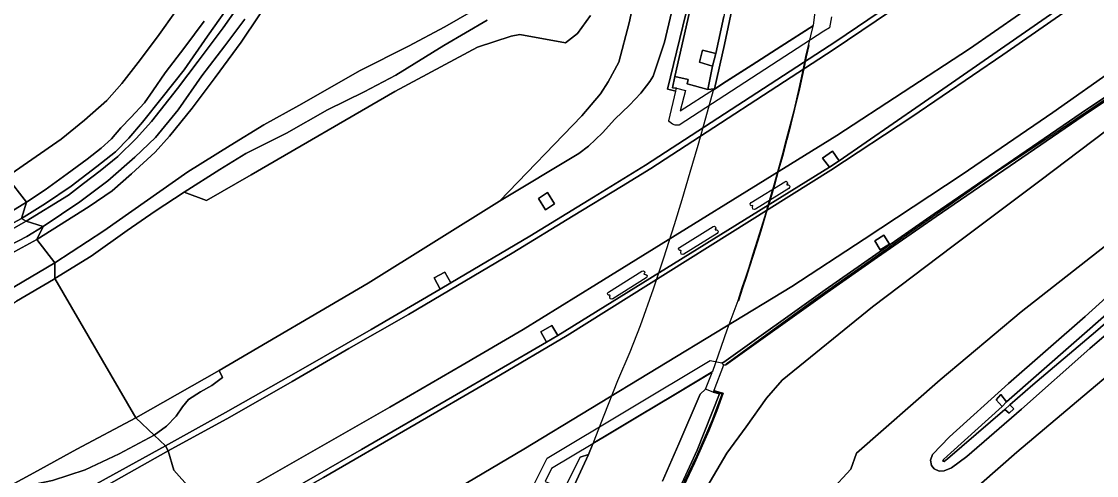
# Model space of a CAD drawing. Extents: x 157767 to 159172, y 387839 to 389425.
# Drawn here: x 157855.2 to 158017.5, y 388938 to 389006.6 of the extents above; entities that cross this region are included whole.
import ezdxf

# ---------------------------------------------------------------- set-up
doc = ezdxf.new("R2010")
doc.units = 0
for name, color, linetype in [('IMGEO_Berm_gesloten', 7, 'Continuous'), ('IMGEO_Berm_groen', 7, 'Continuous'), ('IMGEO_Geluidsscherm', 7, 'Continuous'), ('IMGEO_Grasland_overig', 7, 'Continuous'), ('IMGEO_Muur', 7, 'Continuous'), ('IMGEO_Oever', 7, 'Continuous'), ('IMGEO_Rijbaan_autosnelweg', 7, 'Continuous'), ('IMGEO_Struiken', 7, 'Continuous'), ('IMGEO_Terreindeel_gesloten', 7, 'Continuous'), ('IMGEO_Waterloop', 7, 'Continuous')]:
    doc.layers.add(name, color=color, linetype=linetype)

msp = doc.modelspace()

# ---------------------------------------------------------------- linework, layer by layer
at = {"layer": 'IMGEO_Berm_gesloten'}
for points in [[(157959.53, 388999.84), (157960.02, 389001.76), (157958.01, 389002.23), (157957.56, 389000.42)], [(157953.86, 388998.25), (157953.48, 388996.58), (157954.09, 388996.49), (157955.47, 388996.14), (157954.66, 388993.1), (157959.83, 388996.42), (157958.81, 388996.28), (157955.69, 388997.17), (157955.85, 388997.83)], [(157977.19, 388984.55), (157978.67, 388985.53), (157977.64, 388986.98), (157976.15, 388985.92)], [(157918.41, 388966.15), (157920.04, 388967.11), (157919.11, 388968.71), (157917.48, 388967.84)], [(157934.47, 388958.12), (157936.17, 388959.15), (157935.26, 388960.66), (157933.61, 388959.67)], [(157940.8, 388941.16), (157941.46, 388942.77), (157935.21, 388939.03), (157934.25, 388937.07), (157935.04, 388936.76), (157934.59, 388934.91), (157936.24, 388934.11), (157939.56, 388940.72)]]:
    msp.add_lwpolyline(points, close=True, dxfattribs=at)
at = {"layer": 'IMGEO_Berm_groen'}
for points in [[(158017.24, 389015.6), (157998.34, 389002.45), (157978.33, 388989.34), (157942.02, 388966.9), (157930.95, 388960.06), (157921.74, 388954.63), (157910.81, 388948.31), (157887.55, 388934.98)], [(157954.61, 389013.35), (157952.3, 389003.48), (157950.6, 388998.34), (157950.09, 388997.49), (157948.69, 388995.74), (157946.98, 388993.94), (157944.8, 388991.84), (157942.91, 388989.77), (157940.82, 388987.76), (157939.35, 388986.64), (157927.36, 388979.42), (157907.55, 388967.02), (157885.01, 388953.82), (157885.55, 388952.78), (157883.94, 388951.57), (157882.2, 388950.64), (157880.39, 388949.44), (157879.5, 388948.36), (157878.56, 388946.95), (157877.1, 388945.42), (157875.23, 388944.05), (157876.91, 388942.46), (157885.98, 388947.5), (157897.01, 388953.76), (157907.98, 388960.05), (157918.41, 388966.15), (157917.48, 388967.84), (157919.11, 388968.71), (157920.04, 388967.11), (157931.93, 388974.14), (157941.58, 388980.03), (157949.43, 388984.88), (157978.16, 389003.54), (157991.11, 389012.39)], [(157957.39, 389013.79), (157953.86, 388998.25), (157955.85, 388997.83), (157955.69, 388997.17), (157958.81, 388996.28), (157959.53, 388999.84), (157957.56, 389000.42), (157958.01, 389002.23), (157960.02, 389001.76), (157961.26, 389007.32)], [(157977.52, 389007.27), (157977.2, 389005.61), (157976.33, 389005.1), (157954.51, 388990.91), (157953.88, 388990.91), (157953.48, 388991.07), (157953.05, 388991.44), (157952.95, 388991.59), (157953.98, 388996.03), (157953.18, 388996.25), (157952.76, 388996.37), (157955.98, 389009.59)], [(157892.86, 388934.06), (157906.54, 388941.9), (157920.27, 388949.85), (157934.47, 388958.12), (157933.61, 388959.67), (157935.26, 388960.66), (157936.17, 388959.15), (157977.19, 388984.55), (157976.15, 388985.92), (157977.64, 388986.98), (157978.67, 388985.53), (157994.99, 388996.81), (158013.07, 389009.35)], [(157932.56, 388936.56), (157934.56, 388940.57), (157959.16, 388955.37), (157959.45, 388955.3), (157960.95, 388955.01), (157961.26, 388955.09), (157976.57, 388966.03), (157984.19, 388971.38), (157993.02, 388977.51), (158016.17, 388993.37), (158026.38, 389000.17)], [(158020.64, 388999.66), (158010.94, 388992.83), (157997.23, 388983.48), (157982.46, 388973.7), (157971.51, 388966.51), (157931.02, 388941.95), (157918.69, 388934.65)], [(157851.72, 388935.51), (157857.05, 388938.4), (157863.53, 388941.95), (157872.45, 388946.7), (157860.22, 388967.72), (157860, 388967.58), (157854.4, 388964.33)], [(157951.2, 388928.63), (157957.24, 388941.82), (157960.59, 388950.29), (157959.66, 388950.56), (157958.47, 388951.03), (157957.69, 388950.27), (157954.47, 388942.78), (157952, 388937.12)], [(157851.14, 388928.37), (157862.05, 388934.26), (157876.91, 388942.46), (157875.23, 388944.05), (157869.92, 388941.26), (157864.77, 388938.81), (157859.87, 388937.23), (157857.2, 388936.64), (157854.31, 388935.28)]]:
    msp.add_lwpolyline(points, dxfattribs=at)
for points in [[(157965.63, 388978.21), (157965.58, 388978.53), (157965.65, 388978.7), (157965.6, 388978.77), (157965.4, 388978.74), (157965.27, 388978.85), (157965.22, 388979.04), (157965.39, 388979.21), (157970.44, 388982.37), (157970.67, 388982.44), (157970.82, 388982.31), (157970.86, 388982.15), (157970.74, 388981.98), (157970.78, 388981.92), (157971.01, 388981.9), (157971.23, 388981.71), (157971.17, 388981.49), (157971.07, 388981.35), (157966.02, 388978.2), (157965.86, 388978.17)], [(157933.27, 388979.82), (157934.64, 388980.73), (157935.66, 388979.02), (157934.32, 388978.14)], [(157954.81, 388971.42), (157954.76, 388971.74), (157954.83, 388971.91), (157954.78, 388971.98), (157954.58, 388971.95), (157954.45, 388972.05), (157954.4, 388972.25), (157954.57, 388972.42), (157959.62, 388975.58), (157959.85, 388975.65), (157960, 388975.52), (157960.04, 388975.36), (157959.92, 388975.19), (157959.96, 388975.12), (157960.19, 388975.11), (157960.41, 388974.92), (157960.35, 388974.69), (157960.25, 388974.56), (157955.2, 388971.4), (157955.04, 388971.37)], [(157985.4, 388974.27), (157986.26, 388972.94), (157984.85, 388972.1), (157984.04, 388973.44)], [(157944.08, 388964.68), (157944.02, 388965), (157944.09, 388965.17), (157944.05, 388965.24), (157943.84, 388965.21), (157943.71, 388965.31), (157943.67, 388965.51), (157943.83, 388965.68), (157948.88, 388968.84), (157949.11, 388968.91), (157949.26, 388968.78), (157949.3, 388968.62), (157949.18, 388968.45), (157949.23, 388968.38), (157949.46, 388968.37), (157949.67, 388968.18), (157949.61, 388967.95), (157949.52, 388967.82), (157944.47, 388964.66), (157944.31, 388964.64)]]:
    msp.add_lwpolyline(points, close=True, dxfattribs=at)
at = {"layer": 'IMGEO_Geluidsscherm'}
msp.add_lwpolyline([(158023.69, 388998), (158016.68, 388993.34), (158009.72, 388988.63), (158002.65, 388983.97), (157995.78, 388979.14), (157988.86, 388974.31), (157982, 388969.45), (157975.11, 388964.61), (157968.3, 388959.67), (157961.59, 388954.8)], dxfattribs=at)
at = {"layer": 'IMGEO_Grasland_overig'}
for points in [[(157949.92, 389020.17), (157946.93, 389006.36), (157945.38, 389000.42), (157943.78, 388997.44), (157942.63, 388995.64), (157939.82, 388992.31), (157927.36, 388979.42), (157939.35, 388986.64), (157940.82, 388987.76), (157942.91, 388989.77), (157944.8, 388991.84), (157946.98, 388993.94), (157948.69, 388995.74), (157950.09, 388997.49), (157950.6, 388998.34), (157952.3, 389003.48), (157954.61, 389013.35)], [(157888.92, 389006.93), (157885.88, 389002.91), (157882.42, 388998.36), (157878.83, 388993.23), (157875.43, 388989.04), (157872.32, 388986.1), (157868.21, 388982.51), (157864, 388979.34), (157858.43, 388975.59), (157857.5, 388973.65), (157865.42, 388978.64), (157868.88, 388981), (157871.79, 388983.54), (157875.35, 388986.83), (157877.54, 388989.23), (157880.96, 388993.5), (157884.44, 388998.13), (157888.34, 389003.46), (157893.8, 389011.64)], [(157878.61, 389008.29), (157875.72, 389004.24), (157872.8, 389000.36), (157870.33, 388997.21), (157868.08, 388994.62), (157864.7, 388991.68), (157861.18, 388988.78), (157852.94, 388983.09), (157855.93, 388979.27), (157858.77, 388981.14), (157862.09, 388983.55), (157865.12, 388985.8), (157867.19, 388987.45), (157868.77, 388988.85), (157870.2, 388990.49), (157871.67, 388992.08), (157873.75, 388994.28), (157875.02, 388996.09), (157876.87, 388998.83), (157879.87, 389002.7), (157882.79, 389006.65)], [(157925.17, 389009.25), (157919.1, 389005.78), (157913.63, 389002.83), (157906.35, 388999.18), (157897.05, 388993.89), (157891.78, 388990.94), (157886.7, 388987.84), (157880.28, 388983.88), (157867.6, 388974.93), (157860.19, 388970.11), (157860.22, 388967.72), (157865.72, 388971.12), (157871.14, 388974.98), (157875.35, 388977.9), (157879.77, 388980.79), (157885.14, 388984.2), (157889.06, 388986.61), (157895.18, 388989.72), (157901.37, 388993.24), (157906.91, 388995.95), (157911.7, 388998.48), (157918.98, 389002.97), (157925.5, 389006.76)], [(157925.5, 389006.76), (157918.98, 389002.97), (157911.7, 388998.48), (157906.91, 388995.95), (157901.37, 388993.24), (157895.18, 388989.72), (157889.06, 388986.61), (157885.14, 388984.2), (157879.77, 388980.79), (157883.1, 388979.55), (157889.88, 388983.4), (157911.57, 388996), (157924.05, 389002.72), (157929.11, 389004.35), (157930.44, 389004.63), (157937.33, 389003.36), (157939.13, 389004.76), (157941.13, 389007.48)], [(158026.65, 388999.75), (158016.45, 388992.96), (157993.3, 388977.09), (157984.48, 388970.97), (157976.86, 388965.62), (157961.55, 388954.68), (157961.21, 388954.65), (157959.75, 388950.8), (157960.71, 388950.54), (157961.14, 388950.41), (157960.18, 388947.76), (157959, 388944.71), (157956.81, 388939.83), (157951.21, 388927.95)], [(157958.17, 388935.35), (157961.72, 388941.33), (157964.64, 388945.34), (157967.69, 388949.65), (157970.07, 388952.38), (157983.72, 388963.47), (157995.88, 388972.69), (158008.97, 388982.51), (158023.03, 388993.12)], [(157849.82, 388975.57), (157855.93, 388979.27), (157852.94, 388983.09)], [(157841.93, 388965.15), (157857.5, 388973.65), (157858.43, 388975.59), (157855.98, 388974.07), (157853.36, 388972.74)], [(158018.93, 388972.74), (158006.16, 388962.69), (157993.94, 388952.42), (157981.26, 388941.36), (157980.44, 388938.94), (157977.36, 388935.6)], [(158027.32, 388966.44), (158016.5, 388957.18), (158006.18, 388948.02), (157997.94, 388940.82), (157995.64, 388939.15), (157994.54, 388938.66), (157993.75, 388938.61), (157993, 388938.97), (157992.6, 388939.49), (157992.44, 388940.27), (157992.74, 388941.15), (157995.33, 388943.8), (158004.22, 388951.87), (158015.82, 388962), (158026.38, 388971.58)], [(158026.38, 388971.58), (158015.82, 388962), (158004.22, 388951.87), (157995.33, 388943.8), (157992.74, 388941.15), (157992.44, 388940.27), (157992.6, 388939.49), (157993, 388938.97), (157993.75, 388938.61), (157994.54, 388938.66), (157995.64, 388939.15), (157997.94, 388940.82), (158006.18, 388948.02), (158016.5, 388957.18), (158027.32, 388966.44)], [(158019.38, 388962.64), (158003.94, 388949.09), (158003.29, 388948.4), (157995.52, 388941.41), (157994.42, 388940.4), (157994.33, 388940.13), (157994.53, 388940.1), (157995.03, 388940.48), (158003.7, 388947.97), (158004.44, 388948.65), (158007.92, 388951.68), (158017.37, 388959.68), (158025.28, 388966.55)], [(158025.28, 388966.55), (158017.37, 388959.68), (158007.92, 388951.68), (158004.44, 388948.65), (158005.07, 388948.07), (158004.36, 388947.37), (158003.7, 388947.97), (157995.03, 388940.48), (157994.53, 388940.1), (157994.33, 388940.13), (157994.42, 388940.4), (157995.52, 388941.41), (158003.29, 388948.4), (158002.39, 388949.41), (158003.08, 388950.2), (158003.94, 388949.09), (158019.38, 388962.64)], [(158024.23, 388936.86), (158015.8, 388931.59), (158008.36, 388926.84), (158003.45, 388924.03), (157999.66, 388922.53), (157997.59, 388922.98), (157996.47, 388924.49), (157995.42, 388926.56), (157994.47, 388928.84), (157994.2, 388930.68), (157995.07, 388932.11), (157997.29, 388934.29), (158005.5, 388941.49), (158016.41, 388950.71), (158030.99, 388962.96)], [(157954.78, 388935.92), (157957.15, 388940.96), (157959.47, 388946.26), (157961.01, 388950.33), (157959.71, 388950.69), (157959.66, 388950.56), (157960.59, 388950.29), (157957.24, 388941.82), (157951.2, 388928.63)]]:
    msp.add_lwpolyline(points, dxfattribs=at)
msp.add_lwpolyline([(157831.42, 388939.31), (157831.68, 388939.67), (157833.41, 388941.88), (157834.7, 388944.07), (157835.64, 388946.27), (157837.2, 388949.53), (157838.6, 388952.32), (157839.78, 388954.02), (157840.64, 388954.81), (157844.87, 388958), (157849.59, 388961.34), (157854.4, 388964.33), (157860, 388967.58), (157860.22, 388967.72), (157860.19, 388970.11), (157850.56, 388964.4), (157844.26, 388959.84), (157840.55, 388957.44), (157832.02, 388951.81), (157827.03, 388948.82), (157826.4, 388949.2)], close=True, dxfattribs=at)
at = {"layer": 'IMGEO_Muur'}
for points in [[(157965.44, 389068.26), (157964.51, 389059.46), (157963.08, 389048.57), (157961.36, 389037.3), (157959.06, 389024.27), (157955.98, 389009.59), (157952.76, 388996.37), (157953.18, 388996.25), (157953.98, 388996.03), (157954.05, 388996.35), (157954.09, 388996.49), (157953.48, 388996.58), (157953.86, 388998.25), (157957.39, 389013.79), (157961.15, 389033.03), (157963.67, 389049.24), (157965.2, 389061.47), (157965.86, 389068.44), (157965.8, 389068.41)], [(157963.41, 388964.44), (157963.51, 388964.41), (157964.11, 388966.34), (157964.67, 388967.93), (157965.14, 388969.41), (157965.73, 388971.28), (157966.43, 388973.51), (157967.03, 388975.43), (157967.71, 388977.7), (157968.25, 388979.48), (157968.93, 388981.88), (157969.58, 388984.21), (157970.21, 388986.38), (157970.82, 388988.76), (157971.4, 388991.06), (157971.99, 388993.31), (157972.71, 388996.43), (157973.39, 388999.45), (157973.74, 389001.26), (157974.12, 389002.95), (157974.02, 389002.97), (157973.64, 389001.28), (157973.29, 388999.47), (157972.61, 388996.46), (157971.9, 388993.33), (157971.3, 388991.08), (157970.72, 388988.79), (157970.11, 388986.41), (157969.49, 388984.24), (157968.84, 388981.9), (157968.15, 388979.51), (157967.62, 388977.73), (157966.94, 388975.46), (157966.33, 388973.54), (157965.63, 388971.31), (157965.05, 388969.44), (157964.57, 388967.96), (157964.01, 388966.37)]]:
    msp.add_lwpolyline(points, close=True, dxfattribs=at)
for points in [[(158026.38, 389000.17), (158016.17, 388993.37), (157993.02, 388977.51), (157984.19, 388971.38), (157976.57, 388966.03), (157961.26, 388955.09), (157960.95, 388955.01), (157961.21, 388954.65), (157961.55, 388954.68), (157976.86, 388965.62), (157984.48, 388970.97), (157993.3, 388977.09), (158016.45, 388992.96), (158026.65, 388999.75)], [(157951.21, 388927.95), (157956.81, 388939.83), (157959, 388944.71), (157960.18, 388947.76), (157961.14, 388950.41), (157960.71, 388950.54), (157959.75, 388950.8), (157959.71, 388950.69), (157961.01, 388950.33), (157959.47, 388946.26), (157957.15, 388940.96), (157954.78, 388935.92)]]:
    msp.add_lwpolyline(points, dxfattribs=at)
at = {"layer": 'IMGEO_Oever'}
for points in [[(157889.45, 389011.12), (157885.65, 389005.64), (157881.86, 389000.57), (157878.73, 388996.46), (157874.83, 388991.49), (157872.51, 388988.9), (157869.75, 388986.2), (157867.08, 388983.99), (157864.54, 388982.08), (157862.27, 388980.35), (157855.88, 388976.39), (157858.43, 388975.59), (157864, 388979.34), (157868.21, 388982.51), (157872.32, 388986.1), (157875.43, 388989.04), (157878.83, 388993.23), (157882.42, 388998.36), (157885.88, 389002.91), (157888.92, 389006.93)], [(157882.79, 389006.65), (157879.87, 389002.7), (157876.87, 388998.83), (157875.02, 388996.09), (157873.75, 388994.28), (157871.67, 388992.08), (157870.2, 388990.49), (157868.77, 388988.85), (157867.19, 388987.45), (157865.12, 388985.8), (157862.09, 388983.55), (157858.77, 388981.14), (157855.93, 388979.27), (157855.18, 388976.81), (157858.81, 388979.08), (157862.7, 388981.71), (157866.56, 388984.67), (157869.37, 388986.9), (157871.37, 388988.97), (157873.47, 388991.35), (157876.41, 388995.08), (157879.75, 388999.29), (157883.29, 389004.36), (157886.1, 389008.36)], [(157838.71, 388967.87), (157855.18, 388976.81), (157855.93, 388979.27), (157849.82, 388975.57)], [(157853.36, 388972.74), (157855.98, 388974.07), (157858.43, 388975.59), (157855.88, 388976.39), (157853.67, 388975.14)]]:
    msp.add_lwpolyline(points, dxfattribs=at)
at = {"layer": 'IMGEO_Rijbaan_autosnelweg'}
for points in [[(157982.59, 389075.79), (157982.58, 389075.79), (157970.67, 389070.55), (157969.89, 389060.09), (157968.95, 389049.94), (157967.62, 389037.85), (157966.41, 389029.79), (157964.8, 389020.06), (157963.42, 389012.93), (157961.35, 389003.08), (157959.83, 388996.42), (157961.11, 388997.24), (157965.53, 389000.08), (157969.9, 389002.89), (157974.79, 389006.04), (157975.04, 389007.99), (157975.03, 389008.73), (157975.15, 389010.22), (157977.06, 389021.27), (157978.38, 389029.36), (157979.89, 389040.63), (157980.93, 389049.35), (157981.71, 389059.74), (157982.29, 389069.16)], [(157969.6, 389070.08), (157969.27, 389065.14), (157968.89, 389058.84), (157968.66, 389056.76), (157968.09, 389050.72), (157967.25, 389043.93), (157966.19, 389034.66), (157965.06, 389027.1), (157963.03, 389016.36), (157961.26, 389007.32), (157960.02, 389001.76), (157959.53, 388999.84), (157958.81, 388996.28), (157959.83, 388996.42), (157961.35, 389003.08), (157963.42, 389012.93), (157964.8, 389020.06), (157966.41, 389029.79), (157967.62, 389037.85), (157968.95, 389049.94), (157969.89, 389060.09), (157970.67, 389070.55), (157970.63, 389070.54), (157969.74, 389070.15)], [(157974.02, 389002.97), (157974.75, 389005.89), (157969.87, 389002.75), (157965.5, 388999.94), (157961.07, 388997.1), (157959.63, 388996.17), (157958.47, 388991.97), (157957.32, 388987.83), (157956.12, 388983.76), (157954.91, 388979.64), (157953.76, 388975.84), (157952.14, 388970.82), (157950.56, 388966.11), (157948.63, 388960.57), (157947.06, 388956.63), (157945.21, 388952.29), (157943.11, 388947.03), (157941.53, 388942.92), (157943.23, 388943.94), (157948.51, 388947.1), (157953.74, 388950.23), (157959.6, 388953.74), (157961.74, 388959.97), (157963.41, 388964.44), (157964.01, 388966.37), (157964.57, 388967.96), (157965.05, 388969.44), (157965.63, 388971.31), (157966.33, 388973.54), (157966.94, 388975.46), (157967.62, 388977.73), (157968.15, 388979.51), (157968.84, 388981.9), (157969.49, 388984.24), (157970.11, 388986.41), (157970.72, 388988.79), (157971.3, 388991.08), (157971.9, 388993.33), (157972.61, 388996.46), (157973.29, 388999.47), (157973.64, 389001.28)], [(157876.91, 388942.46), (157862.05, 388934.26), (157851.14, 388928.37), (157847.84, 388926.46), (157846.2, 388925.57), (157844.48, 388924.64), (157843.76, 388924.33), (157842.64, 388923.91), (157841.58, 388923.59), (157840.71, 388923.32), (157840.01, 388923.01), (157836.09, 388921.02), (157836.72, 388920.82), (157838.86, 388921.53), (157842.83, 388923), (157843.9, 388923.41), (157845.28, 388924.07), (157847.7, 388925.22), (157851.43, 388927.26), (157863.23, 388933.73), (157877.32, 388941.7)], [(157881.88, 388931.8), (157881.77, 388932.57), (157880.65, 388936), (157878.17, 388938.8), (157877.32, 388941.7), (157863.23, 388933.73), (157851.43, 388927.26), (157847.7, 388925.22), (157845.28, 388924.07), (157843.9, 388923.41), (157842.83, 388923), (157838.86, 388921.53), (157836.72, 388920.82), (157836.09, 388921.02), (157838.48, 388917.19), (157840.55, 388913.87), (157842.4, 388910.9), (157842.88, 388910.13), (157848.2, 388913.13), (157855.51, 388917.13), (157862.99, 388921.34), (157870.73, 388925.68), (157875.01, 388927.98)], [(157940.8, 388941.16), (157939.56, 388940.72), (157936.24, 388934.11), (157932.96, 388927.44), (157930.33, 388922.05), (157927.43, 388917.16), (157924.16, 388911.56), (157921.15, 388906.82), (157917.58, 388901.37), (157914.46, 388896.83), (157910.29, 388890.92), (157907.04, 388886.65), (157907.71, 388885.95), (157910.34, 388889.35), (157915.25, 388896.25), (157919.34, 388902.27), (157923.23, 388908.35), (157926.3, 388913.51), (157929.23, 388918.36), (157931.8, 388922.94), (157934.98, 388928.99), (157938.38, 388935.93)]]:
    msp.add_lwpolyline(points, close=True, dxfattribs=at)
for points in [[(158030.27, 389020.48), (158017.4, 389011.29), (158003.4, 389001.56), (157989.63, 388992.19), (157977.4, 388984.1), (157937.59, 388959.12), (157926.66, 388952.66), (157913.83, 388945.21), (157900.77, 388937.66), (157890.17, 388931.66), (157883.58, 388927.91), (157883.56, 388926.62), (157886.02, 388923.79), (157888.26, 388920.92), (157889.07, 388917.86), (157897.99, 388922.86), (157906.52, 388927.65), (157918.69, 388934.65), (157931.02, 388941.95), (157971.51, 388966.51), (157982.46, 388973.7), (157997.23, 388983.48), (158010.94, 388992.83), (158020.64, 388999.66)], [(158026.42, 389018.79), (158013.07, 389009.35), (157994.99, 388996.81), (157978.67, 388985.53), (157977.19, 388984.55), (157936.17, 388959.15), (157934.47, 388958.12), (157920.27, 388949.85), (157906.54, 388941.9), (157892.86, 388934.06), (157891.29, 388933.23), (157889.79, 388932.42), (157890.17, 388931.66), (157900.77, 388937.66), (157913.83, 388945.21), (157926.66, 388952.66), (157937.59, 388959.12), (157977.4, 388984.1), (157989.63, 388992.19), (158003.4, 389001.56), (158017.4, 389011.29), (158030.27, 389020.48)], [(157988.59, 389009.6), (157977.75, 389002.31), (157950.23, 388984.37), (157945.77, 388981.64), (157938.49, 388977.2), (157929.29, 388971.57), (157921.04, 388966.7), (157913.61, 388962.3), (157904.63, 388957.15), (157896.08, 388952.2), (157886.65, 388946.81), (157877.32, 388941.7), (157878.17, 388938.8), (157880.65, 388936), (157881.77, 388932.57), (157881.88, 388931.8), (157887.55, 388934.98), (157910.81, 388948.31), (157921.74, 388954.63), (157930.95, 388960.06), (157942.02, 388966.9), (157978.33, 388989.34), (157998.34, 389002.45), (158017.24, 389015.6)], [(157991.11, 389012.39), (157978.16, 389003.54), (157949.43, 388984.88), (157941.58, 388980.03), (157931.93, 388974.14), (157920.04, 388967.11), (157918.41, 388966.15), (157907.98, 388960.05), (157897.01, 388953.76), (157885.98, 388947.5), (157876.91, 388942.46), (157877.32, 388941.7), (157886.65, 388946.81), (157896.08, 388952.2), (157904.63, 388957.15), (157913.61, 388962.3), (157921.04, 388966.7), (157929.29, 388971.57), (157938.49, 388977.2), (157945.77, 388981.64), (157950.23, 388984.37), (157977.75, 389002.31), (157988.59, 389009.6)], [(157952, 388937.12), (157954.47, 388942.78), (157957.69, 388950.27), (157958.47, 388951.03), (157959.48, 388953.55), (157953.68, 388950.08), (157948.45, 388946.95), (157943.16, 388943.79), (157941.46, 388942.77), (157940.8, 388941.16), (157938.38, 388935.93)]]:
    msp.add_lwpolyline(points, dxfattribs=at)
at = {"layer": 'IMGEO_Struiken'}
for points in [[(157855.17, 389013.3), (157852.99, 389010.12), (157848.2, 389003.46), (157842.36, 388996.94), (157852.94, 388983.09), (157861.18, 388988.78), (157864.7, 388991.68), (157868.08, 388994.62), (157870.33, 388997.21), (157872.8, 389000.36), (157875.72, 389004.24), (157878.61, 389008.29), (157882.61, 389014.58), (157887.64, 389022.4), (157893.03, 389030.95), (157894.86, 389033.81)], [(157860.19, 388970.11), (157857.5, 388973.65), (157841.93, 388965.15), (157832.45, 388960.13), (157825.6, 388956.66), (157824.19, 388955.71), (157823.77, 388954.06), (157825.92, 388949.97), (157826.4, 388949.2), (157827.03, 388948.82), (157832.02, 388951.81), (157840.55, 388957.44), (157844.26, 388959.84), (157850.56, 388964.4)], [(157885.01, 388953.82), (157872.45, 388946.7), (157875.23, 388944.05), (157877.1, 388945.42), (157878.56, 388946.95), (157879.5, 388948.36), (157880.39, 388949.44), (157882.2, 388950.64), (157883.94, 388951.57), (157885.55, 388952.78)], [(157875.23, 388944.05), (157872.45, 388946.7), (157863.53, 388941.95), (157857.05, 388938.4), (157851.72, 388935.51), (157846.71, 388933.02), (157844.6, 388931.98), (157842.28, 388930.8), (157843.75, 388929.62), (157846.5, 388930.12), (157849.51, 388931.46), (157851.2, 388933.13), (157854.31, 388935.28), (157857.2, 388936.64), (157859.87, 388937.23), (157864.77, 388938.81), (157869.92, 388941.26)]]:
    msp.add_lwpolyline(points, close=True, dxfattribs=at)
for points in [[(157941.13, 389007.48), (157939.13, 389004.76), (157937.33, 389003.36), (157930.44, 389004.63), (157929.11, 389004.35), (157924.05, 389002.72), (157911.57, 388996), (157889.88, 388983.4), (157883.1, 388979.55), (157879.77, 388980.79), (157875.35, 388977.9), (157871.14, 388974.98), (157865.72, 388971.12), (157860.22, 388967.72), (157872.45, 388946.7), (157885.01, 388953.82), (157907.55, 388967.02), (157927.36, 388979.42), (157939.82, 388992.31), (157942.63, 388995.64), (157943.78, 388997.44), (157945.38, 389000.42), (157946.93, 389006.36), (157949.92, 389020.17)], [(157893.8, 389011.64), (157888.34, 389003.46), (157884.44, 388998.13), (157880.96, 388993.5), (157877.54, 388989.23), (157875.35, 388986.83), (157871.79, 388983.54), (157868.88, 388981), (157865.42, 388978.64), (157857.5, 388973.65), (157860.19, 388970.11), (157867.6, 388974.93), (157880.28, 388983.88), (157886.7, 388987.84), (157891.78, 388990.94), (157897.05, 388993.89), (157906.35, 388999.18), (157913.63, 389002.83), (157919.1, 389005.78), (157925.17, 389009.25)], [(158023.03, 388993.12), (158008.97, 388982.51), (157995.88, 388972.69), (157983.72, 388963.47), (157970.07, 388952.38), (157967.69, 388949.65), (157964.64, 388945.34), (157961.72, 388941.33), (157958.17, 388935.35)], [(157977.36, 388935.6), (157980.44, 388938.94), (157981.26, 388941.36), (157993.94, 388952.42), (158006.16, 388962.69), (158018.93, 388972.74)], [(158030.99, 388962.96), (158016.41, 388950.71), (158005.5, 388941.49), (157997.29, 388934.29), (157995.07, 388932.11), (157994.2, 388930.68), (157994.47, 388928.84), (157995.42, 388926.56), (157996.47, 388924.49), (157997.59, 388922.98), (157999.66, 388922.53), (158003.45, 388924.03), (158008.36, 388926.84), (158015.8, 388931.59), (158024.23, 388936.86)]]:
    msp.add_lwpolyline(points, dxfattribs=at)
at = {"layer": 'IMGEO_Terreindeel_gesloten'}
for points in [[(157933.27, 388979.82), (157934.32, 388978.14), (157935.66, 388979.02), (157934.64, 388980.73)], [(157985.4, 388974.27), (157984.04, 388973.44), (157984.85, 388972.1), (157986.26, 388972.94)], [(158003.29, 388948.4), (158003.94, 388949.09), (158003.08, 388950.2), (158002.39, 388949.41)], [(158004.44, 388948.65), (158003.7, 388947.97), (158004.36, 388947.37), (158005.07, 388948.07)]]:
    msp.add_lwpolyline(points, close=True, dxfattribs=at)
at = {"layer": 'IMGEO_Waterloop'}
msp.add_lwpolyline([(157886.1, 389008.36), (157883.29, 389004.36), (157879.75, 388999.29), (157876.41, 388995.08), (157873.47, 388991.35), (157871.37, 388988.97), (157869.37, 388986.9), (157866.56, 388984.67), (157862.7, 388981.71), (157858.81, 388979.08), (157855.18, 388976.81), (157855.88, 388976.39), (157862.27, 388980.35), (157864.54, 388982.08), (157867.08, 388983.99), (157869.75, 388986.2), (157872.51, 388988.9), (157874.83, 388991.49), (157878.73, 388996.46), (157881.86, 389000.57), (157885.65, 389005.64), (157889.45, 389011.12)], dxfattribs=at)
msp.add_lwpolyline([(157825.63, 388959.79), (157826.13, 388960.01), (157830.59, 388962.38), (157838.38, 388966.72), (157842.13, 388968.89), (157846.83, 388971.39), (157851.08, 388973.73), (157853.67, 388975.14), (157855.88, 388976.39), (157855.18, 388976.81), (157838.71, 388967.87), (157829.3, 388962.64), (157825.88, 388961), (157825.13, 388960.36), (157824.8, 388960), (157825.03, 388959.66)], close=True, dxfattribs=at)

doc.saveas('drawing.dxf')
